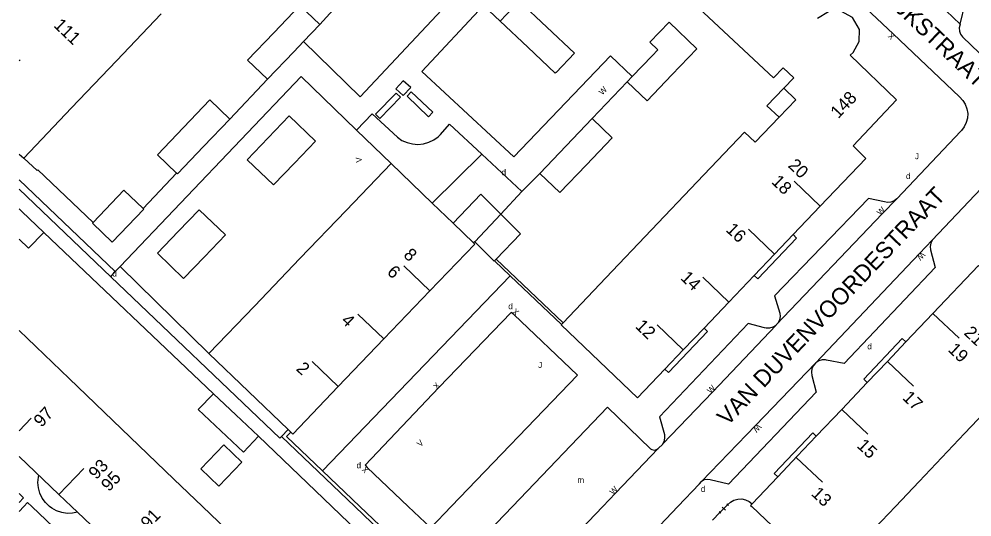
# Model space of a CAD drawing. Extents: x 134999 to 136502, y 457398 to 459002.
# Drawn here: x 135000 to 135079.4, y 458199.1 to 458240.6 of the extents above; entities that cross this region are included whole.
import ezdxf

# ---------------------------------------------------------------- set-up
doc = ezdxf.new("R2010")
doc.units = 0
for name, color, linetype in [('RI_DGTB_15', 7, 'Continuous'), ('RI_DGTB_2', 7, 'Continuous'), ('RI_DGTB_29', 7, 'Continuous'), ('RI_DGTB_30', 7, 'Continuous'), ('RI_DGTB_31', 7, 'Continuous'), ('RI_DGTB_32', 7, 'Continuous'), ('RI_DGTB_35', 7, 'Continuous'), ('RI_DGTB_36', 7, 'Continuous'), ('RI_DGTB_37', 7, 'Continuous'), ('RI_DGTB_4', 7, 'Continuous'), ('RI_DGTB_43', 7, 'Continuous'), ('RI_DGTB_48', 7, 'Continuous'), ('RI_DGTB_53', 7, 'Continuous'), ('RI_DGTB_54', 7, 'Continuous'), ('RI_DGTB_6', 7, 'Continuous'), ('RI_DGTB_7', 7, 'Continuous')]:
    doc.layers.add(name, color=color, linetype=linetype)

msp = doc.modelspace()

# ---------------------------------------------------------------- linework, layer by layer
at = {"layer": 'RI_DGTB_15'}
for p, q in [((135000, 458237.156), (135000.071, 458237.088)), ((135066.746, 458224.978), (135064.577, 458227.051)), ((135062.94, 458220.993), (135060.771, 458223.066)), ((135034.231, 458217.939), (135032.066, 458220.016)), ((135059.133, 458217.007), (135056.964, 458219.08)), ((135030.386, 458213.93), (135028.221, 458216.007)), ((135076.137, 458216.065), (135078.312, 458213.999)), ((135055.327, 458213.022), (135053.158, 458215.095)), ((135026.594, 458209.976), (135024.429, 458212.053)), ((135072.34, 458212.07), (135074.515, 458210.004)), ((135068.543, 458208.075), (135070.718, 458206.009)), ((135000, 458206.277), (135001.011, 458207.339)), ((135064.746, 458204.08), (135066.921, 458202.014)), ((135003.323, 458200.994), (135005.397, 458203.162))]:
    msp.add_line(p, q, dxfattribs=at)
at = {"layer": 'RI_DGTB_2'}
for p, q in [((135008.104, 458237.081), (135011.83, 458240.991)), ((135004.379, 458233.172), (135008.104, 458237.081)), ((135004.379, 458233.172), (135000.385, 458228.98)), ((135000, 458229.324), (135000.385, 458228.98)), ((135027.251, 458224.634), (135030.99, 458228.53)), ((135034.42, 458225.239), (135030.99, 458228.53)), ((135056.501, 458226.999), (135052.695, 458223.012)), ((135023.405, 458220.625), (135027.251, 458224.634)), ((135052.695, 458223.012), (135048.89, 458219.026)), ((135019.612, 458216.672), (135023.405, 458220.625)), ((135048.89, 458219.026), (135045.324, 458215.289)), ((135034.231, 458217.939), (135030.386, 458213.93)), ((135015.82, 458212.72), (135019.612, 458216.672)), ((135045.324, 458215.289), (135045.187, 458215.146)), ((135004.174, 458210.646), (135000, 458214.649)), ((135030.386, 458213.93), (135026.594, 458209.976)), ((135022.415, 458206.39), (135015.82, 458212.72)), ((135008.536, 458206.464), (135004.174, 458210.646)), ((135012.905, 458202.276), (135008.536, 458206.464)), ((135022.631, 458206.182), (135022.415, 458206.39)), ((135078.775, 458206.067), (135074.978, 458202.072)), ((135015.278, 458200), (135012.905, 458202.276)), ((135074.978, 458202.072), (135073.009, 458200)), ((135017.274, 458198.086), (135015.278, 458200)), ((135073.009, 458200), (135071.265, 458198.165))]:
    msp.add_line(p, q, dxfattribs=at)
for points in [[(135054.973, 458243.055), (135062.864, 458235.67), (135063.656, 458236.504)], [(135069.247, 458237.537), (135069.49, 458237.78), (135069.99, 458238.68), (135070.01, 458239.69), (135069.439, 458240.681), (135068.46, 458241.22), (135067.44, 458241.16), (135066.517, 458240.598)], [(135069.487, 458230.006), (135073.107, 458233.841), (135069.247, 458237.537)], [(135063.702, 458234.792), (135064.535, 458235.669), (135063.656, 458236.504)], [(135064.702, 458233.836), (135063.702, 458234.792)], [(135064.702, 458233.836), (135063.313, 458232.382)], [(135063.313, 458232.382), (135061.321, 458230.297)], [(135056.501, 458226.999), (135060.446, 458231.132), (135061.321, 458230.297)], [(135066.746, 458224.978), (135070.552, 458228.963), (135069.487, 458230.006)], [(135036.16, 458223.569), (135034.42, 458225.239)], [(135064.488, 458222.613), (135066.746, 458224.978)], [(135037.872, 458221.927), (135036.16, 458223.569)], [(135034.231, 458217.939), (135037.968, 458221.835), (135037.872, 458221.927)], [(135062.94, 458220.993), (135064.488, 458222.613)], [(135061.241, 458219.214), (135062.94, 458220.993)], [(135076.137, 458216.065), (135079.932, 458220.058), (135081.003, 458219.018)], [(135059.133, 458217.007), (135061.241, 458219.214)], [(135057.062, 458214.838), (135059.133, 458217.007)], [(135073.875, 458213.685), (135076.137, 458216.065)], [(135053.803, 458211.426), (135051.52, 458209.036), (135045.15, 458215.107), (135045.187, 458215.146)], [(135055.327, 458213.022), (135057.062, 458214.838)], [(135072.34, 458212.07), (135073.875, 458213.685)], [(135055.327, 458213.022), (135053.803, 458211.426)], [(135070.664, 458210.306), (135072.34, 458212.07)], [(135078.775, 458206.067), (135082.588, 458210.079), (135081.712, 458210.912)], [(135068.543, 458208.075), (135070.664, 458210.306)], [(135026.594, 458209.976), (135022.8, 458206.02), (135022.631, 458206.182)], [(135066.415, 458205.835), (135068.543, 458208.075)], [(135064.83, 458204.168), (135066.415, 458205.835)], [(135064.83, 458204.168), (135063.21, 458202.464)], [(135063.21, 458202.464), (135061.061, 458200.203)], [(135004.877, 458199.513), (135004.366, 458200)], [(135061.061, 458200.203), (135060.949, 458200.085), (135061.038, 458200)], [(135061.038, 458200), (135067.327, 458194.022)], [(135007.704, 458196.819), (135004.877, 458199.513)]]:
    msp.add_lwpolyline(points, dxfattribs=at)
at = {"layer": 'RI_DGTB_31'}
for points in [[(135032.63, 458234.85), (135032, 458235.41), (135031.38, 458234.75), (135032.01, 458234.19), (135032.63, 458234.85)], [(135000, 458201.07), (135000.37, 458200.72), (135000, 458200.335)]]:
    msp.add_lwpolyline(points, dxfattribs=at)
at = {"layer": 'RI_DGTB_32'}
for points in [[(135030.05, 458232.28), (135031.78, 458234.05), (135031.422, 458234.399), (135029.692, 458232.629), (135030.05, 458232.28)], [(135032.32, 458234.13), (135034.12, 458232.43), (135034.463, 458232.794), (135032.663, 458234.494), (135032.32, 458234.13)]]:
    msp.add_lwpolyline(points, dxfattribs=at)
at = {"layer": 'RI_DGTB_4'}
for p, q in [((135000, 458204.159), (135003.323, 458200.994)), ((135003.323, 458200.994), (135004.366, 458200))]:
    msp.add_line(p, q, dxfattribs=at)
at = {"layer": 'RI_DGTB_48'}
for p, q in [((135040.917, 458219.185), (135039.608, 458220.423)), ((135045.324, 458215.289), (135039.744, 458220.566)), ((135045.187, 458215.146), (135040.917, 458219.185))]:
    msp.add_line(p, q, dxfattribs=at)
at = {"layer": 'RI_DGTB_53'}
for p, q in [((135040.08, 458240.378), (135038.699, 458241.688)), ((135020.707, 458235.549), (135017.547, 458232.234)), ((135047.745, 458232.276), (135050.664, 458235.337)), ((135028.11, 458231.3), (135030.99, 458228.53)), ((135034.42, 458225.239), (135038.54, 458229.31)), ((135038.54, 458229.31), (135041.89, 458226.21)), ((135013.128, 458227.742), (135010.327, 458224.802)), ((135041.89, 458226.21), (135043.389, 458227.712)), ((135000, 458227.165), (135008.02, 458219.54)), ((135007.645, 458219.105), (135000, 458226.387)), ((135041.89, 458226.21), (135040.15, 458224.316)), ((135002.06, 458222.8), (135016.19, 458209.37)), ((135007.645, 458219.105), (135008.02, 458219.54)), ((135008.02, 458219.54), (135008.41, 458219.97)), ((135015.82, 458212.72), (135008.41, 458219.97)), ((135040.917, 458219.185), (135025.289, 458202.949)), ((135063.08, 458215.1), (135063.037, 458215.055)), ((135021.852, 458205.804), (135022.415, 458206.39)), ((135019.94, 458205.83), (135026.046, 458200)), ((135027.96, 458200), (135021.852, 458205.804)), ((135028.393, 458200), (135025.289, 458202.949)), ((135000, 458199.587), (135000.398, 458200)), ((135026.046, 458200), (135033.87, 458192.53)), ((135042.041, 458186.621), (135027.96, 458200)), ((135058.39, 458199.49), (135059.03, 458200.14)), ((135058.39, 458199.49), (135058.892, 458200)), ((135058.84, 458199.687), (135058.58, 458199.943)), ((135058.892, 458200), (135059.03, 458200.14)), ((135059.095, 458200.076), (135058.965, 458200.204)), ((135057.779, 458198.858), (135058.39, 458199.49)), ((135058.455, 458199.426), (135058.325, 458199.554))]:
    msp.add_line(p, q, dxfattribs=at)
for points in [[(135078.398, 458240.135), (135078.81, 458241.85), (135065.784, 458254.324), (135064.642, 458253.992), (135064.481, 458253.953), (135064.202, 458253.95), (135063.934, 458254.026), (135063.698, 458254.174)], [(135030.512, 458245.832), (135035.22, 458241.32), (135028.42, 458234.07), (135023.685, 458238.675)], [(135028.193, 458243.623), (135026.647, 458242.003), (135026.719, 458241.934), (135025.052, 458240.11)], [(135068.76, 458243.16), (135072.83, 458239.32), (135078.34, 458234.07), (135078.614, 458233.79), (135078.825, 458233.461), (135078.965, 458233.096), (135079.028, 458232.709), (135079.011, 458232.319), (135078.915, 458231.939), (135078.745, 458231.587), (135078.506, 458231.277), (135078.45, 458231.22), (135073.13, 458225.6)], [(135051.074, 458235.766), (135049.28, 458237.5), (135041.23, 458229.09), (135033.55, 458236.19), (135038.699, 458241.688)], [(135078.398, 458240.135), (135078.326, 458239.825), (135078.338, 458239.551), (135078.429, 458239.292), (135078.59, 458239.07), (135089.8, 458228.35), (135090.023, 458228.188), (135090.282, 458228.097), (135090.557, 458228.083), (135090.824, 458228.149), (135090.892, 458228.182)], [(135008.41, 458219.97), (135023.5, 458235.77), (135028.11, 458231.3)], [(135028.11, 458231.3), (135029.42, 458232.66), (135031.52, 458230.72), (135031.901, 458230.462), (135032.321, 458230.274), (135032.767, 458230.161), (135033.225, 458230.127), (135033.683, 458230.173), (135034.126, 458230.297), (135034.541, 458230.496), (135034.915, 458230.764), (135035.12, 458230.96), (135035.86, 458231.8), (135038.54, 458229.31)], [(135006.17, 458223.627), (135001.564, 458228.014), (135001.495, 458227.942), (135000.385, 458228.98)], [(135076.082, 458222.152), (135081.69, 458228.07), (135082.002, 458228.322), (135082.358, 458228.507), (135082.744, 458228.617), (135083.144, 458228.65), (135083.542, 458228.602), (135083.923, 458228.477), (135084.271, 458228.278), (135084.54, 458228.05), (135089.05, 458223.73), (135093.91, 458219.11)], [(135073.13, 458225.6), (135072.9, 458225.427), (135072.631, 458225.323), (135072.344, 458225.296), (135072.09, 458225.34), (135070.76, 458225.62), (135062.94, 458217.53), (135063.39, 458216.08), (135063.415, 458215.796), (135063.361, 458215.516), (135063.232, 458215.263), (135063.08, 458215.1)], [(135073.13, 458225.6), (135071.94, 458224.36), (135063.08, 458215.1)], [(135076.082, 458222.152), (135075.951, 458221.907), (135075.896, 458221.636), (135075.92, 458221.36), (135076.33, 458219.88), (135068.73, 458211.88), (135067.26, 458212.18), (135067.187, 458212.191), (135066.897, 458212.185), (135066.62, 458212.1), (135066.377, 458211.943), (135066.354, 458211.917)], [(135076.082, 458222.152), (135075.01, 458221.04), (135066.354, 458211.917)], [(135021.852, 458205.804), (135021.72, 458205.69), (135007.645, 458219.105)], [(135036.011, 458200), (135046.51, 458210.92), (135041.23, 458215.97), (135041.01, 458216.14), (135034.98, 458209.88), (135028.84, 458203.44), (135029.01, 458203.24), (135032.424, 458200)], [(135063.037, 458215.055), (135062.792, 458214.909), (135062.517, 458214.836), (135062.232, 458214.842), (135062.11, 458214.87), (135060.75, 458215.21), (135053.35, 458207.46), (135053.76, 458205.99), (135053.775, 458205.683), (135053.711, 458205.382), (135053.61, 458205.171)], [(135063.037, 458215.055), (135057.8, 458209.53), (135053.61, 458205.171)], [(135056.863, 458202.076), (135061.36, 458206.73), (135066.354, 458211.917)], [(135066.354, 458211.917), (135066.185, 458211.725), (135066.059, 458211.464), (135066.01, 458211.178), (135066.04, 458210.89), (135066.42, 458209.51), (135059.1, 458201.84), (135057.586, 458202.217), (135057.334, 458202.248), (135057.085, 458202.199), (135056.863, 458202.076)], [(135041.095, 458200), (135049.01, 458208.26), (135052.61, 458204.8), (135052.727, 458204.73), (135052.921, 458204.689), (135053.116, 458204.728), (135053.252, 458204.821)], [(135025.289, 458202.949), (135022.275, 458205.811), (135022.631, 458206.182)], [(135053.252, 458204.821), (135049.68, 458201.1), (135048.629, 458200)], [(135053.61, 458205.171), (135053.6, 458205.15), (135053.28, 458204.84), (135053.252, 458204.821)], [(135054.883, 458200), (135056.69, 458201.89), (135056.863, 458202.076)], [(135059.03, 458200.14), (135059.272, 458200.364), (135059.56, 458200.524), (135059.878, 458200.61), (135060.208, 458200.617), (135060.529, 458200.545), (135060.824, 458200.397), (135061.061, 458200.203)], [(135000.398, 458200), (135000.713, 458200.327), (135001.056, 458200)], [(135067.192, 458134.661), (135067.19, 458134.673), (135067.231, 458134.87), (135067.344, 458135.035), (135068.24, 458135.97), (135039.66, 458163.21), (135039.02, 458162.55), (135038.858, 458162.427), (135038.661, 458162.376), (135038.459, 458162.403), (135038.29, 458162.5), (135037.58, 458163.21), (135037.473, 458163.382), (135037.44, 458163.583), (135037.487, 458163.78), (135037.59, 458163.93), (135038.23, 458164.59), (135001.056, 458200)], [(135028.393, 458200), (135042.948, 458186.177), (135043.561, 458186.834), (135043.78, 458186.63)], [(135032.424, 458200), (135034.3, 458198.22), (135036.011, 458200)], [(135041.095, 458200), (135037.08, 458195.81), (135040.71, 458192.36), (135040.821, 458192.196), (135040.86, 458192.001), (135040.819, 458191.807), (135040.743, 458191.685)], [(135054.883, 458200), (135049.37, 458194.19), (135043.29, 458187.81), (135040, 458190.93), (135040.72, 458191.66), (135040.743, 458191.685)], [(135048.629, 458200), (135042.55, 458193.64), (135040.743, 458191.685)]]:
    msp.add_lwpolyline(points, dxfattribs=at)
at = {"layer": 'RI_DGTB_54'}
msp.add_line((135063.698, 458254.174), (135078.398, 458240.135), dxfattribs=at)
at = {"layer": 'RI_DGTB_6'}
for p, q in [((135025.052, 458240.11), (135023.685, 458238.675)), ((135051.074, 458235.766), (135050.664, 458235.337)), ((135037.968, 458222.028), (135037.872, 458221.927)), ((135039.608, 458220.423), (135039.744, 458220.566))]:
    msp.add_line(p, q, dxfattribs=at)
for points in [[(135040.08, 458240.378), (135041.675, 458242.049), (135043.959, 458239.892)], [(135025.052, 458240.11), (135023.386, 458241.697), (135021.214, 458239.416)], [(135042.373, 458238.212), (135040.08, 458240.378)], [(135054.396, 458235.916), (135056.463, 458238.083), (135054.147, 458240.292), (135052.56, 458238.628), (135053.212, 458238.006), (135052.733, 458237.504)], [(135021.214, 458239.416), (135019.041, 458237.136), (135020.707, 458235.549)], [(135043.959, 458239.892), (135046.261, 458237.718), (135044.737, 458236.11), (135044.666, 458236.047), (135042.373, 458238.212)], [(135023.685, 458238.675), (135022.879, 458237.829)], [(135022.879, 458237.829), (135020.707, 458235.549)], [(135052.733, 458237.504), (135051.074, 458235.766)], [(135050.664, 458235.337), (135052.329, 458233.75), (135054.396, 458235.916)], [(135017.547, 458232.234), (135015.882, 458233.821), (135013.709, 458231.54)], [(135017.547, 458232.234), (135015.374, 458229.953)], [(135024.69, 458230.4), (135022.49, 458232.49), (135020.75, 458230.67)], [(135047.745, 458232.276), (135045.567, 458229.994)], [(135047.238, 458228.399), (135049.416, 458230.681), (135047.745, 458232.276)], [(135013.709, 458231.54), (135011.536, 458229.259), (135013.128, 458227.742)], [(135020.75, 458230.67), (135019.01, 458228.85), (135021.21, 458226.76), (135022.943, 458228.573)], [(135015.374, 458229.953), (135013.201, 458227.672), (135013.128, 458227.742)], [(135022.943, 458228.573), (135024.69, 458230.4)], [(135045.567, 458229.994), (135043.389, 458227.712)], [(135043.389, 458227.712), (135045.06, 458226.117), (135047.238, 458228.399)], [(135006.17, 458223.627), (135008.736, 458226.321), (135010.327, 458224.802)], [(135036.16, 458223.569), (135038.48, 458225.986), (135040.15, 458224.316)], [(135000, 458224.766), (135000.225, 458224.551)], [(135000.225, 458224.551), (135002.06, 458222.8)], [(135010.327, 458224.802), (135010.4, 458224.734), (135007.77, 458221.983), (135006.114, 458223.569), (135006.17, 458223.627)], [(135015.453, 458220.772), (135017.195, 458222.591), (135015.01, 458224.69), (135013.262, 458222.872)], [(135040.15, 458224.316), (135037.968, 458222.028)], [(135039.744, 458220.566), (135041.773, 458222.693), (135040.15, 458224.316)], [(135002.06, 458222.8), (135000.8, 458221.48), (135000, 458222.246)], [(135013.262, 458222.872), (135011.52, 458221.06)], [(135037.968, 458222.028), (135039.591, 458220.405), (135039.608, 458220.423)], [(135011.52, 458221.06), (135013.712, 458218.954), (135015.453, 458220.772)], [(135016.805, 458206.285), (135014.92, 458208.06), (135016.19, 458209.37)], [(135016.19, 458209.37), (135018.053, 458207.611)], [(135018.053, 458207.611), (135019.94, 458205.83)], [(135019.94, 458205.83), (135018.69, 458204.51), (135016.805, 458206.285)], [(135016.649, 458201.677), (135015.135, 458203.125), (135017.05, 458205.129), (135018.565, 458203.681), (135016.649, 458201.677)]]:
    msp.add_lwpolyline(points, dxfattribs=at)
at = {"layer": 'RI_DGTB_7'}
for p, q in [((135064.779, 458222.334), (135061.534, 458218.933)), ((135057.356, 458214.555), (135054.098, 458211.142)), ((135070.365, 458210.588), (135073.577, 458213.968)), ((135062.91, 458202.747), (135066.115, 458206.118))]:
    msp.add_line(p, q, dxfattribs=at)
for points in [[(135063.702, 458234.792), (135062.302, 458233.345), (135063.313, 458232.382)], [(135064.779, 458222.334), (135064.488, 458222.613)], [(135061.534, 458218.933), (135061.241, 458219.214)], [(135057.356, 458214.555), (135057.062, 458214.838)], [(135073.577, 458213.968), (135073.875, 458213.685)], [(135054.098, 458211.142), (135053.803, 458211.426)], [(135070.365, 458210.588), (135070.664, 458210.306)], [(135066.115, 458206.118), (135066.415, 458205.835)], [(135002.523, 458200), (135002.192, 458200.319), (135001.928, 458200.689), (135001.733, 458201.1), (135001.614, 458201.539), (135001.572, 458201.992), (135001.611, 458202.445), (135001.639, 458202.584)], [(135062.91, 458202.747), (135063.21, 458202.464)], [(135004.877, 458199.513), (135004.465, 458199.427), (135004.01, 458199.414), (135003.56, 458199.481), (135003.129, 458199.625), (135002.73, 458199.842), (135002.523, 458200)]]:
    msp.add_lwpolyline(points, dxfattribs=at)

# ---------------------------------------------------------------- texts
at = {"layer": 'RI_DGTB_29'}
for p in [(135040.2, 458227.55), (135073.89, 458227.24), (135007.77, 458219.13), (135040.76, 458216.41), (135070.67, 458213.07), (135028.12, 458203.17), (135056.8, 458201.2)]:
    msp.add_text('d', height=0.5, rotation=359.99965, dxfattribs=at).set_placement(p)
at = {"layer": 'RI_DGTB_30'}
for s, height, rotation, p in [('X', 0.5, 136.52368, (135073.011, 458239.148)), ('W', 0.499, 46.01825, (135048.6, 458234.191)), ('V', 0.499, 95.37414, (135028.572, 458228.637)), ('W', 0.5, 46.21544, (135071.767, 458224.18)), ('W', 0.5, 226.43371, (135075.182, 458221.221)), ('X', 0.5, 319.28881, (135041.04, 458216.133)), ('X', 0.5, 46.21773, (135034.807, 458209.7)), ('W', 0.5, 46.33061, (135057.627, 458209.349)), ('W', 0.5, 226.02175, (135061.534, 458206.91)), ('V', 0.5, 43.6676, (135033.432, 458204.917)), ('X', 0.5, 133.43084, (135029.182, 458203.058)), ('W', 0.5, 46.23091, (135049.507, 458200.919))]:
    msp.add_text(s, height=height, rotation=rotation, dxfattribs=at).set_placement(p)
at = {"layer": 'RI_DGTB_31'}
for p in [(135074.63, 458228.89), (135043.25, 458211.51)]:
    msp.add_text('J', height=0.5, rotation=359.99965, dxfattribs=at).set_placement(p)
at = {"layer": 'RI_DGTB_35'}
for s, rotation, p in [('148', 46.3995, (135068.251, 458232.227)), ('20', 316.3178, (135064.004, 458228.293)), ('8', 316.1963, (135031.961, 458220.842)), ('12', 316.3099, (135051.273, 458214.919)), ('21', 316.4646, (135078.656, 458214.366)), ('2', 316.1963, (135023.026, 458211.384)), ('13', 316.4646, (135065.938, 458200.979))]:
    msp.add_text(s, height=1.054, rotation=rotation, dxfattribs=at).set_placement(p)
at = {"layer": 'RI_DGTB_36'}
for s, rotation, p in [('111', 316.3261, (135002.813, 458239.964)), ('18', 316.3099, (135062.619, 458226.944)), ('16', 316.3099, (135058.819, 458222.953)), ('6', 316.1963, (135030.587, 458219.42)), ('14', 316.3099, (135055.038, 458218.945)), ('4', 316.1963, (135026.776, 458215.379)), ('19', 316.4646, (135077.328, 458212.966)), ('17', 316.4646, (135073.531, 458208.969)), ('97', 46.3832, (135001.864, 458206.522)), ('15', 316.4646, (135069.734, 458204.975)), ('93', 46.3832, (135006.436, 458202.178)), ('95', 46.3832, (135007.484, 458201.176)), ('91', 46.4237, (135010.781, 458198.047))]:
    msp.add_text(s, height=1.054, rotation=rotation, dxfattribs=at).set_placement(p)
at = {"layer": 'RI_DGTB_37'}
for s, rotation, p in [('JACOB SIMONSZ. DE RIJKSTRAAT', 316.48035, (135057.431, 458256.015)), ('VAN DUVENVOORDESTRAAT', 46.33105, (135059.02, 458206.631))]:
    msp.add_text(s, height=1.4, rotation=rotation, dxfattribs=at).set_placement(p)
at = {"layer": 'RI_DGTB_43'}
msp.add_text('m', height=0.499, rotation=359.97543, dxfattribs=at).set_placement((135046.517, 458201.954))

doc.saveas('drawing.dxf')
